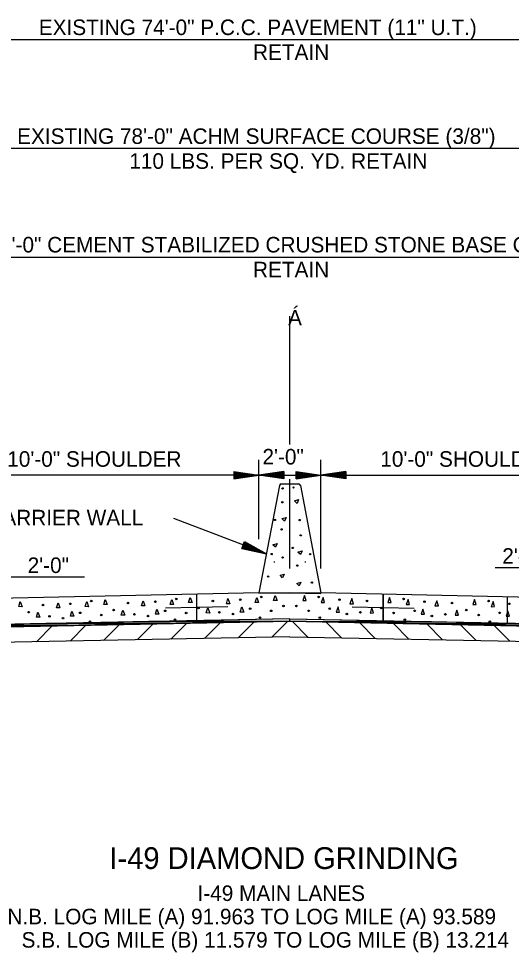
# Model space of a CAD drawing. Extents: x 60325 to 61047, y 53669 to 53767.
# Drawn here: x 60562.82 to 60578.67, y 53724.25 to 53754.27 of the extents above; entities that cross this region are included whole.
import ezdxf

# ---------------------------------------------------------------- set-up
doc = ezdxf.new("R2010")
doc.units = 0
doc.layers.add('R_Border', color=7, linetype='Continuous')
doc.layers.add('R_Border Prem', color=7, linetype='Continuous')

msp = doc.modelspace()

# ---------------------------------------------------------------- linework, layer by layer
at = {"layer": 'R_Border'}
for p, q in [((60571.545, 53740.584), (60571.545, 53744.706)), ((60570.545, 53737.54), (60570.545, 53740.091)), ((60572.545, 53736.591), (60572.545, 53740.091)), ((60570.545, 53739.591), (60560.545, 53739.591)), ((60569.745, 53739.711), (60570.545, 53739.591)), ((60569.745, 53739.711), (60569.745, 53739.471)), ((60569.745, 53739.691), (60570.412, 53739.591)), ((60569.745, 53739.671), (60570.274, 53739.591)), ((60569.745, 53739.651), (60570.141, 53739.591)), ((60569.745, 53739.63), (60570.005, 53739.591)), ((60569.745, 53739.61), (60569.872, 53739.591)), ((60569.745, 53739.471), (60570.545, 53739.591)), ((60569.745, 53739.552), (60570.005, 53739.591)), ((60569.745, 53739.512), (60570.274, 53739.591)), ((60569.745, 53739.491), (60570.412, 53739.591)), ((60569.745, 53739.532), (60570.141, 53739.591)), ((60569.745, 53739.572), (60569.872, 53739.591)), ((60573.345, 53739.711), (60572.545, 53739.591)), ((60572.545, 53739.591), (60582.545, 53739.591)), ((60573.345, 53739.471), (60572.545, 53739.591)), ((60573.345, 53739.691), (60572.679, 53739.591)), ((60573.345, 53739.491), (60572.679, 53739.591)), ((60573.345, 53739.671), (60572.816, 53739.591)), ((60573.345, 53739.512), (60572.816, 53739.591)), ((60573.345, 53739.651), (60572.95, 53739.591)), ((60573.345, 53739.532), (60572.95, 53739.591)), ((60573.345, 53739.63), (60573.085, 53739.591)), ((60573.345, 53739.552), (60573.085, 53739.591)), ((60573.345, 53739.61), (60573.219, 53739.591)), ((60573.345, 53739.572), (60573.219, 53739.591)), ((60573.345, 53739.711), (60573.345, 53739.471)), ((60571.545, 53736.591), (60571.545, 53739.46)), ((60580.545, 53736.615), (60578.151, 53736.615)), ((60564.939, 53736.317), (60562.545, 53736.317))]:
    msp.add_line(p, q, dxfattribs=at)
at = {"layer": 'R_Border Prem'}
for p, q in [((60608.545, 53753.591), (60534.545, 53753.591)), ((60610.545, 53750.091), (60532.545, 53750.091)), ((60610.545, 53746.591), (60532.545, 53746.591)), ((60571.345, 53739.711), (60570.545, 53739.591)), ((60570.545, 53739.591), (60572.545, 53739.591)), ((60571.345, 53739.471), (60570.545, 53739.591)), ((60571.345, 53739.691), (60570.679, 53739.591)), ((60571.345, 53739.491), (60570.679, 53739.591)), ((60571.345, 53739.671), (60570.816, 53739.591)), ((60571.345, 53739.512), (60570.816, 53739.591)), ((60571.345, 53739.651), (60570.95, 53739.591)), ((60571.345, 53739.532), (60570.95, 53739.591)), ((60571.345, 53739.63), (60571.085, 53739.591)), ((60571.345, 53739.552), (60571.085, 53739.591)), ((60571.345, 53739.61), (60571.219, 53739.591)), ((60571.345, 53739.572), (60571.219, 53739.591)), ((60571.345, 53739.711), (60571.345, 53739.471)), ((60571.745, 53739.711), (60572.545, 53739.591)), ((60571.745, 53739.471), (60571.745, 53739.711)), ((60571.745, 53739.691), (60572.412, 53739.591)), ((60571.745, 53739.671), (60572.274, 53739.591)), ((60571.745, 53739.651), (60572.141, 53739.591)), ((60571.745, 53739.63), (60572.005, 53739.591)), ((60571.745, 53739.61), (60571.872, 53739.591)), ((60571.745, 53739.471), (60572.545, 53739.591)), ((60571.745, 53739.552), (60572.005, 53739.591)), ((60571.745, 53739.512), (60572.274, 53739.591)), ((60571.745, 53739.491), (60572.412, 53739.591)), ((60571.745, 53739.532), (60572.141, 53739.591)), ((60571.745, 53739.572), (60571.872, 53739.591)), ((60571.206, 53739.262), (60570.548, 53735.811)), ((60571.267, 53739.312), (60571.822, 53739.312)), ((60571.882, 53739.265), (60572.541, 53735.811)), ((60571.691, 53738.769), (60571.826, 53738.806)), ((60571.774, 53738.687), (60571.691, 53738.769)), ((60571.826, 53738.806), (60571.774, 53738.687)), ((60570.788, 53737.067), (60567.806, 53738.198)), ((60571.289, 53738.199), (60571.424, 53738.236)), ((60571.372, 53738.117), (60571.289, 53738.199)), ((60571.424, 53738.236), (60571.372, 53738.117)), ((60569.997, 53737.239), (60570.082, 53737.463)), ((60570.061, 53737.407), (60570.409, 53737.211)), ((60570.068, 53737.425), (60570.534, 53737.163)), ((60570.075, 53737.444), (60570.663, 53737.115)), ((60570.082, 53737.463), (60570.788, 53737.067)), ((60569.997, 53737.239), (60570.788, 53737.067)), ((60570.004, 53737.257), (60570.663, 53737.115)), ((60570.011, 53737.276), (60570.534, 53737.163)), ((60570.018, 53737.295), (60570.409, 53737.211)), ((60570.026, 53737.315), (60570.283, 53737.259)), ((60570.033, 53737.333), (60570.158, 53737.306)), ((60570.046, 53737.368), (60570.158, 53737.306)), ((60570.053, 53737.388), (60570.283, 53737.259)), ((60570.995, 53737.358), (60571.13, 53737.395)), ((60571.078, 53737.276), (60570.995, 53737.358)), ((60571.13, 53737.395), (60571.078, 53737.276)), ((60571.802, 53737.121), (60571.937, 53737.158)), ((60571.885, 53737.039), (60571.802, 53737.121)), ((60571.937, 53737.158), (60571.885, 53737.039)), ((60571.028, 53736.81), (60571.062, 53736.81)), ((60572.027, 53736.81), (60572.061, 53736.81)), ((60571.228, 53736.374), (60571.363, 53736.411)), ((60571.311, 53736.292), (60571.228, 53736.374)), ((60571.363, 53736.411), (60571.311, 53736.292)), ((60571.763, 53736.113), (60571.898, 53736.15)), ((60571.846, 53736.031), (60571.763, 53736.113)), ((60571.898, 53736.15), (60571.846, 53736.031)), ((60570.548, 53735.811), (60560.545, 53735.591)), ((60568.545, 53735.751), (60568.545, 53734.918)), ((60571.545, 53735.811), (60570.544, 53735.791)), ((60570.548, 53735.811), (60571.545, 53735.811)), ((60571.545, 53735.811), (60572.545, 53735.791)), ((60571.545, 53735.811), (60572.541, 53735.811)), ((60572.027, 53735.811), (60572.061, 53735.811)), ((60582.53, 53735.592), (60572.541, 53735.811)), ((60574.545, 53734.918), (60574.545, 53735.751)), ((60574.545, 53735.751), (60574.545, 53734.918)), ((60578.545, 53734.838), (60578.545, 53735.671)), ((60568.545, 53735.335), (60567.545, 53735.315)), ((60569.545, 53735.355), (60568.545, 53735.335)), ((60573.545, 53735.355), (60574.545, 53735.335)), ((60574.545, 53735.335), (60575.545, 53735.315)), ((60571.545, 53734.978), (60532.545, 53734.198)), ((60571.545, 53734.898), (60532.545, 53734.118)), ((60562.886, 53734.725), (60558.885, 53734.725)), ((60563.386, 53734.735), (60559.385, 53734.735)), ((60563.886, 53734.745), (60559.885, 53734.745)), ((60564.386, 53734.755), (60560.385, 53734.755)), ((60567.19, 53734.811), (60563.189, 53734.811)), ((60563.899, 53734.745), (60563.388, 53734.235)), ((60567.69, 53734.821), (60563.689, 53734.821)), ((60564.981, 53734.767), (60564.471, 53734.256)), ((60566.063, 53734.788), (60565.553, 53734.278)), ((60570.494, 53734.877), (60566.493, 53734.877)), ((60567.146, 53734.81), (60566.635, 53734.3)), ((60570.994, 53734.887), (60566.993, 53734.887)), ((60568.228, 53734.832), (60567.718, 53734.321)), ((60569.31, 53734.853), (60568.8, 53734.343)), ((60570.393, 53734.875), (60569.882, 53734.365)), ((60571.475, 53734.897), (60570.965, 53734.386)), ((60571.545, 53734.978), (60610.545, 53734.198)), ((60571.545, 53734.898), (60610.545, 53734.118)), ((60571.615, 53734.897), (60572.126, 53734.386)), ((60572.096, 53734.887), (60576.097, 53734.887)), ((60572.596, 53734.877), (60576.597, 53734.877)), ((60572.698, 53734.875), (60573.208, 53734.365)), ((60573.78, 53734.853), (60574.29, 53734.343)), ((60574.862, 53734.832), (60575.373, 53734.321)), ((60575.4, 53734.821), (60579.401, 53734.821)), ((60575.9, 53734.811), (60579.901, 53734.811)), ((60575.945, 53734.81), (60576.455, 53734.3)), ((60577.027, 53734.788), (60577.537, 53734.278)), ((60578.109, 53734.767), (60578.619, 53734.256)), ((60571.545, 53734.398), (60517.999, 53733.327)), ((60571.545, 53734.398), (60625.091, 53733.327))]:
    msp.add_line(p, q, dxfattribs=at)
for points in [[(60568.338, 53735.663), (60568.398, 53735.497), (60568.288, 53735.502), (60568.338, 53735.663)], [(60569.553, 53735.623), (60569.613, 53735.457), (60569.503, 53735.461), (60569.553, 53735.623)], [(60570.476, 53735.663), (60570.537, 53735.497), (60570.427, 53735.502), (60570.476, 53735.663)], [(60571.071, 53735.729), (60571.132, 53735.563), (60571.022, 53735.568), (60571.071, 53735.729)], [(60572.019, 53735.729), (60571.959, 53735.563), (60572.069, 53735.568), (60572.019, 53735.729)], [(60572.614, 53735.663), (60572.553, 53735.497), (60572.663, 53735.502), (60572.614, 53735.663)], [(60573.537, 53735.623), (60573.477, 53735.457), (60573.587, 53735.461), (60573.537, 53735.623)], [(60574.752, 53735.663), (60574.692, 53735.497), (60574.802, 53735.502), (60574.752, 53735.663)], [(60562.872, 53735.531), (60562.932, 53735.365), (60562.822, 53735.37), (60562.872, 53735.531)], [(60564.087, 53735.491), (60564.147, 53735.325), (60564.037, 53735.329), (60564.087, 53735.491)], [(60565.01, 53735.531), (60565.071, 53735.365), (60564.961, 53735.37), (60565.01, 53735.531)], [(60565.605, 53735.597), (60565.665, 53735.431), (60565.555, 53735.436), (60565.605, 53735.597)], [(60566.82, 53735.557), (60566.88, 53735.391), (60566.77, 53735.395), (60566.82, 53735.557)], [(60567.743, 53735.597), (60567.804, 53735.431), (60567.694, 53735.436), (60567.743, 53735.597)], [(60568.905, 53735.323), (60568.965, 53735.157), (60568.855, 53735.162), (60568.905, 53735.323)], [(60569.998, 53735.356), (60570.059, 53735.19), (60569.949, 53735.194), (60569.998, 53735.356)], [(60573.092, 53735.356), (60573.031, 53735.19), (60573.141, 53735.194), (60573.092, 53735.356)], [(60574.185, 53735.323), (60574.125, 53735.157), (60574.235, 53735.162), (60574.185, 53735.323)], [(60575.347, 53735.597), (60575.287, 53735.431), (60575.397, 53735.436), (60575.347, 53735.597)], [(60576.27, 53735.557), (60576.21, 53735.391), (60576.32, 53735.395), (60576.27, 53735.557)], [(60577.485, 53735.597), (60577.425, 53735.431), (60577.535, 53735.436), (60577.485, 53735.597)], [(60578.08, 53735.531), (60578.02, 53735.365), (60578.13, 53735.37), (60578.08, 53735.531)], [(60563.439, 53735.191), (60563.499, 53735.025), (60563.389, 53735.029), (60563.439, 53735.191)], [(60564.532, 53735.223), (60564.593, 53735.057), (60564.483, 53735.062), (60564.532, 53735.223)], [(60566.172, 53735.257), (60566.232, 53735.091), (60566.122, 53735.096), (60566.172, 53735.257)], [(60567.265, 53735.289), (60567.326, 53735.123), (60567.216, 53735.128), (60567.265, 53735.289)], [(60575.825, 53735.289), (60575.764, 53735.123), (60575.874, 53735.128), (60575.825, 53735.289)], [(60576.918, 53735.257), (60576.858, 53735.091), (60576.968, 53735.096), (60576.918, 53735.257)], [(60578.558, 53735.223), (60578.498, 53735.057), (60578.608, 53735.062), (60578.558, 53735.223)]]:
    msp.add_lwpolyline(points, dxfattribs=at)
for points in [[(60571.545, 53734.978), (60548.545, 53734.518), (60548.545, 53734.438), (60571.545, 53734.898)], [(60571.545, 53734.978), (60594.545, 53734.518), (60594.545, 53734.438), (60571.545, 53734.898)]]:
    msp.add_lwpolyline(points, close=True, dxfattribs=at)
for centre in [(60567.889, 53735.612), (60569.95, 53735.589), (60570.622, 53735.679), (60572.468, 53735.679), (60573.141, 53735.589), (60575.201, 53735.612), (60563.6, 53735.417), (60564.483, 53735.457), (60565.156, 53735.546), (60566.334, 53735.483), (60567.216, 53735.523), (60568.605, 53735.322), (60569.067, 53735.549), (60570.266, 53735.298), (60571.338, 53735.388), (60571.752, 53735.388), (60572.825, 53735.298), (60574.024, 53735.549), (60574.485, 53735.322), (60575.874, 53735.523), (60576.757, 53735.483), (60577.935, 53735.546), (60578.607, 53735.457), (60563.139, 53735.19), (60563.811, 53735.052), (60564.248, 53734.996), (60564.799, 53735.166), (60565.475, 53735.097), (60565.872, 53735.256), (60566.544, 53735.118), (60566.982, 53735.062), (60567.532, 53735.232), (60568.209, 53735.164), (60569.277, 53735.184), (60569.715, 53735.128), (60570.581, 53735.014), (60570.942, 53735.23), (60572.149, 53735.23), (60572.509, 53735.014), (60573.376, 53735.128), (60573.813, 53735.184), (60574.882, 53735.164), (60575.558, 53735.232), (60576.109, 53735.062), (60576.546, 53735.118), (60577.218, 53735.256), (60577.615, 53735.097), (60578.291, 53735.166), (60565.115, 53734.882), (60567.848, 53734.948), (60575.242, 53734.948), (60577.975, 53734.882)]:
    msp.add_circle(centre, 0.025, dxfattribs=at)
for centre, start_param, end_param in [((60571.267, 53739.25), 0, 1.382575), ((60571.822, 53739.25), 4.902487, 6.283185)]:
    msp.add_ellipse(centre, major_axis=(0, 0.0619), ratio=0.9997, start_param=start_param, end_param=end_param, dxfattribs=at)
for centre in [(60571.659, 53739.196), (60571.309, 53739.166), (60571.301, 53738.721), (60571.065, 53738.155), (60571.859, 53738.149), (60571.279, 53737.849), (60571.894, 53737.658), (60571.635, 53737.254), (60570.959, 53737.056), (60571.309, 53736.946), (60572.197, 53737.056), (60571.782, 53736.685), (60570.846, 53736.331), (60572.254, 53736.139)]:
    msp.add_ellipse(centre, major_axis=(0, 0.0205), ratio=0.9997, dxfattribs=at)

# ---------------------------------------------------------------- texts
at = {"layer": 'R_Border'}
for s, height, p in [('Á', 0.5, (60571.486, 53744.407)), ('10\'-0" SHOULDER', 0.5, (60562.452, 53739.863)), ('10\'-0" SHOULDER', 0.5, (60574.452, 53739.863)), ('2\'-0"', 0.5, (60578.377, 53736.746)), ('2\'-0"', 0.5, (60563.108, 53736.448)), ('I-49 DIAMOND GRINDING', 0.7, (60565.739, 53726.932)), ('I-49 MAIN LANES', 0.5, (60568.573, 53725.904)), ('N.B. LOG MILE (A) 91.963 TO LOG MILE (A) 93.589', 0.5, (60562.458, 53725.154)), ('S.B. LOG MILE (B) 11.579 TO LOG MILE (B) 13.214', 0.5, (60562.913, 53724.404))]:
    msp.add_text(s, height=height, dxfattribs=at).set_placement(p)
at = {"layer": 'R_Border Prem'}
for s, p in [('EXISTING 74\'-0" P.C.C. PAVEMENT (11" U.T.)', (60563.467, 53753.741)), ('RETAIN', (60570.358, 53752.941)), ('EXISTING 78\'-0" ACHM SURFACE COURSE (3/8")', (60562.771, 53750.241)), ('110 LBS. PER SQ. YD. RETAIN', (60566.379, 53749.441)), ('EXISTING 78\'-0" CEMENT STABILIZED CRUSHED STONE BASE COURSE', (60558.542, 53746.752)), ('RETAIN', (60570.358, 53745.952)), ('2\'-0"', (60570.662, 53739.936)), ('EXISTING CONCRETE BARRIER WALL', (60554.605, 53737.979))]:
    msp.add_text(s, height=0.5, dxfattribs=at).set_placement(p)

doc.saveas('drawing.dxf')
